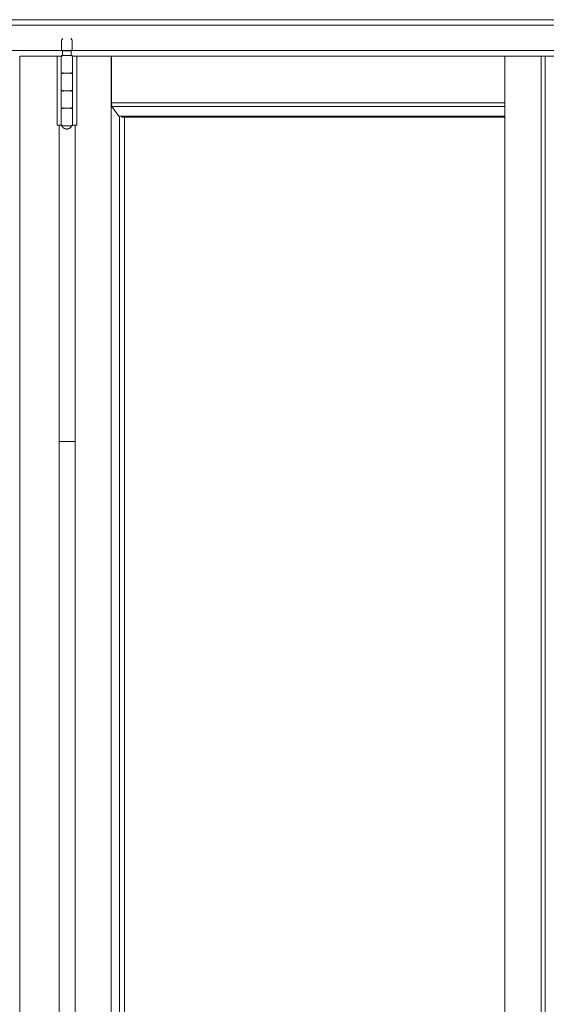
# Model space of a CAD drawing. Header units: inches. Extents: x 424 to 2043, y -237 to 445.
# Tile 937 of 965: x 1001.949 to 1002.698, y 219.55 to 220.95. Entities that reach past the tile are written whole.
import ezdxf

# ---------------------------------------------------------------- set-up
doc = ezdxf.new("R2010")
doc.units = ezdxf.units.IN
doc.header["$MEASUREMENT"] = 0
doc.layers.add('A-DOOR', color=31, linetype='Continuous', lineweight=9)
doc.layers.add('A-WALL', color=113, linetype='Continuous', lineweight=9)

# ---------------------------------------------------------------- blocks, each defined once
blk = doc.blocks.new('5-panel_Bi-fold_external_door_10806 - Type 1-V59-Section 2')
at = {"layer": 'A-DOOR'}
for p, q in [((50.9536, 4.4), (46.0463, 4.4)), ((50.9536, 4.392), (46.0463, 4.392)), ((47.9416, 4.373), (47.9396, 4.371)), ((47.9396, 4.371), (47.9396, 4.3572)), ((47.9551, 4.371), (47.9531, 4.373)), ((47.9551, 4.3572), (47.9551, 4.371)), ((46.0453, 4.356), (50.9526, 4.356)), ((47.9396, 4.3572), (47.9413, 4.3555)), ((47.9413, 4.3555), (47.9413, 4.349)), ((47.9471, 4.3555), (47.942, 4.3555)), ((47.9524, 4.3555), (47.9471, 4.3555)), ((47.9533, 4.3555), (47.9551, 4.3572)), ((47.9533, 4.349), (47.9533, 4.3555)), ((47.8806, 4.348), (47.9337, 4.348)), ((47.8806, 1.6), (47.8806, 4.348)), ((47.9337, 4.348), (47.9378, 4.348)), ((47.9337, 4.25), (47.9337, 4.348)), ((47.9378, 4.348), (47.9392, 4.348)), ((47.9393, 4.348), (47.9405, 4.348)), ((47.9393, 4.25), (47.9393, 4.348)), ((47.9393, 4.348), (47.9393, 4.325)), ((47.9471, 4.349), (47.9423, 4.349)), ((47.9527, 4.349), (47.9471, 4.349)), ((47.9545, 4.348), (47.9552, 4.348)), ((47.9553, 4.325), (47.9553, 4.348)), ((47.9553, 4.348), (47.9573, 4.348)), ((47.9553, 4.348), (47.9553, 4.25)), ((47.9573, 4.348), (47.9617, 4.348)), ((47.9617, 4.348), (48.0104, 4.348)), ((47.9617, 4.348), (47.9617, 4.25)), ((48.0104, 1.6), (48.0104, 4.348)), ((48.0111, 4.2816), (48.0111, 4.348)), ((48.5705, 4.348), (48.0111, 4.348)), ((48.5705, 4.348), (48.6219, 4.348)), ((48.5705, 4.348), (48.5705, 1.6)), ((48.6219, 4.348), (48.6278, 4.348)), ((48.6219, 4.348), (48.6219, 1.6)), ((48.6278, 4.348), (48.6481, 4.348)), ((48.6278, 4.348), (48.6278, 1.6)), ((47.9393, 4.323), (47.9393, 4.3)), ((47.9417, 4.323), (47.9417, 4.325)), ((47.9476, 4.324), (47.947, 4.324)), ((47.947, 4.324), (47.9476, 4.324)), ((47.9534, 4.325), (47.9534, 4.323)), ((47.9553, 4.3), (47.9553, 4.323)), ((47.9393, 4.298), (47.9393, 4.275)), ((47.9417, 4.298), (47.9417, 4.3)), ((47.9476, 4.299), (47.947, 4.299)), ((47.947, 4.299), (47.9476, 4.299)), ((47.9534, 4.3), (47.9534, 4.298)), ((47.9553, 4.275), (47.9553, 4.298)), ((47.9393, 4.273), (47.9393, 4.25)), ((47.9417, 4.273), (47.9417, 4.275)), ((47.9476, 4.274), (47.947, 4.274)), ((47.947, 4.274), (47.9476, 4.274)), ((47.9534, 4.275), (47.9534, 4.273)), ((47.9553, 4.25), (47.9553, 4.273)), ((48.0112, 4.2766), (48.0111, 4.2816)), ((48.5705, 4.2816), (48.0111, 4.2816)), ((48.0214, 4.2627), (48.0112, 4.2766)), ((48.5705, 4.2766), (48.0112, 4.2766)), ((48.5705, 4.2627), (48.0214, 4.2627)), ((48.0224, 1.7018), (48.0224, 4.2627)), ((48.5705, 4.2614), (48.0249, 4.2614)), ((48.0292, 1.7031), (48.0292, 4.2614)), ((47.9378, 4.25), (47.9337, 4.25)), ((47.9366, 1.685), (47.9366, 4.25)), ((47.9392, 4.25), (47.9378, 4.25)), ((47.9405, 4.25), (47.9393, 4.25)), ((47.947, 4.249), (47.9411, 4.249)), ((47.9535, 4.249), (47.947, 4.249)), ((47.9552, 4.25), (47.9545, 4.25)), ((47.9573, 4.25), (47.9553, 4.25)), ((47.9617, 4.25), (47.9573, 4.25)), ((47.959, 1.685), (47.959, 4.25))]:
    blk.add_line(p, q, dxfattribs=at)
at = {"layer": 'A-DOOR', "flags": 128}
for points in [[(47.9393, 4.348), (47.9393, 4.348), (47.9393, 4.3481), (47.9393, 4.3481), (47.9394, 4.3482), (47.9394, 4.3482), (47.9394, 4.3482), (47.9394, 4.3483), (47.9394, 4.3483), (47.9394, 4.3484), (47.9394, 4.3484), (47.9394, 4.3484), (47.9395, 4.3485), (47.9395, 4.3485), (47.9395, 4.3485), (47.9395, 4.3486), (47.9395, 4.3486), (47.9396, 4.3486), (47.9396, 4.3487), (47.9396, 4.3487), (47.9396, 4.3487), (47.9397, 4.3487), (47.9397, 4.3488), (47.9397, 4.3488), (47.9398, 4.3488), (47.9398, 4.3488), (47.9398, 4.3489), (47.9399, 4.3489), (47.9399, 4.3489), (47.9399, 4.3489), (47.94, 4.3489), (47.94, 4.3489), (47.9401, 4.349), (47.9401, 4.349), (47.9401, 4.349), (47.9402, 4.349), (47.9402, 4.349), (47.9402, 4.349), (47.9403, 4.349), (47.9403, 4.349), (47.9403, 4.349)], [(47.947, 4.349), (47.9468, 4.349), (47.9465, 4.349), (47.9462, 4.349), (47.9459, 4.349), (47.9457, 4.349), (47.9454, 4.349), (47.9451, 4.349), (47.9448, 4.349), (47.9446, 4.349), (47.9443, 4.349), (47.9441, 4.349), (47.9438, 4.349), (47.9436, 4.349), (47.9434, 4.349), (47.9431, 4.349), (47.9429, 4.349), (47.9427, 4.349), (47.9425, 4.349), (47.9423, 4.349), (47.9421, 4.349), (47.9419, 4.349), (47.9418, 4.349), (47.9416, 4.349), (47.9414, 4.349), (47.9413, 4.349), (47.9412, 4.349), (47.941, 4.349), (47.9409, 4.349), (47.9408, 4.349), (47.9407, 4.349), (47.9406, 4.349), (47.9406, 4.349), (47.9405, 4.349), (47.9404, 4.349), (47.9404, 4.349), (47.9404, 4.349), (47.9403, 4.349), (47.9403, 4.349)], [(47.9403, 4.349), (47.9403, 4.349), (47.9404, 4.349), (47.9404, 4.349), (47.9404, 4.349), (47.9405, 4.349), (47.9405, 4.349), (47.9406, 4.349), (47.9407, 4.349), (47.9408, 4.349), (47.9409, 4.349), (47.941, 4.349), (47.9411, 4.349), (47.9413, 4.349), (47.9414, 4.349), (47.9416, 4.349), (47.9417, 4.349), (47.9419, 4.349), (47.9421, 4.349)], [(47.9543, 4.349), (47.9543, 4.349), (47.9543, 4.349), (47.9543, 4.349), (47.9543, 4.349), (47.9542, 4.349), (47.9541, 4.349), (47.9541, 4.349), (47.954, 4.349), (47.9539, 4.349), (47.9538, 4.349), (47.9537, 4.349), (47.9535, 4.349), (47.9534, 4.349), (47.9533, 4.349), (47.9531, 4.349), (47.953, 4.349), (47.9528, 4.349), (47.9526, 4.349), (47.9524, 4.349), (47.9522, 4.349), (47.952, 4.349), (47.9518, 4.349), (47.9516, 4.349), (47.9514, 4.349), (47.9511, 4.349), (47.9509, 4.349), (47.9506, 4.349), (47.9504, 4.349), (47.9501, 4.349), (47.9499, 4.349), (47.9496, 4.349), (47.9493, 4.349), (47.9491, 4.349), (47.9488, 4.349), (47.9485, 4.349), (47.9483, 4.349), (47.948, 4.349), (47.9477, 4.349), (47.9474, 4.349), (47.9471, 4.349), (47.947, 4.349)], [(47.9524, 4.349), (47.9526, 4.349), (47.9528, 4.349), (47.9529, 4.349), (47.9531, 4.349), (47.9532, 4.349), (47.9534, 4.349), (47.9535, 4.349), (47.9537, 4.349), (47.9538, 4.349), (47.9539, 4.349), (47.954, 4.349), (47.9541, 4.349), (47.9541, 4.349), (47.9542, 4.349), (47.9542, 4.349), (47.9543, 4.349), (47.9543, 4.349), (47.9543, 4.349), (47.9543, 4.349)], [(47.9543, 4.349), (47.9544, 4.349), (47.9544, 4.349), (47.9545, 4.349), (47.9545, 4.349), (47.9545, 4.349), (47.9546, 4.349), (47.9546, 4.349), (47.9547, 4.3489), (47.9547, 4.3489), (47.9547, 4.3489), (47.9548, 4.3489), (47.9548, 4.3489), (47.9548, 4.3489), (47.9549, 4.3488), (47.9549, 4.3488), (47.9549, 4.3488), (47.955, 4.3488), (47.955, 4.3488), (47.955, 4.3487), (47.9551, 4.3487), (47.9551, 4.3487), (47.9551, 4.3486), (47.9551, 4.3486), (47.9552, 4.3486), (47.9552, 4.3485), (47.9552, 4.3485), (47.9552, 4.3485), (47.9552, 4.3484), (47.9553, 4.3484), (47.9553, 4.3484), (47.9553, 4.3483), (47.9553, 4.3483), (47.9553, 4.3482), (47.9553, 4.3482), (47.9553, 4.3482), (47.9553, 4.3481), (47.9553, 4.3481), (47.9553, 4.3481), (47.9553, 4.348), (47.9553, 4.348)], [(47.9403, 4.324), (47.9403, 4.324), (47.9403, 4.324), (47.9402, 4.324), (47.9402, 4.324), (47.9401, 4.324), (47.9401, 4.324), (47.9401, 4.324), (47.94, 4.3241), (47.94, 4.3241), (47.94, 4.3241), (47.9399, 4.3241), (47.9399, 4.3241), (47.9398, 4.3241), (47.9398, 4.3242), (47.9398, 4.3242), (47.9397, 4.3242), (47.9397, 4.3242), (47.9397, 4.3242), (47.9397, 4.3243), (47.9396, 4.3243), (47.9396, 4.3243), (47.9396, 4.3244), (47.9395, 4.3244), (47.9395, 4.3244), (47.9395, 4.3245), (47.9395, 4.3245), (47.9395, 4.3245), (47.9394, 4.3246), (47.9394, 4.3246), (47.9394, 4.3246), (47.9394, 4.3247), (47.9394, 4.3247), (47.9394, 4.3248), (47.9394, 4.3248), (47.9394, 4.3248), (47.9393, 4.3249), (47.9393, 4.3249), (47.9393, 4.3249), (47.9393, 4.325), (47.9393, 4.325)], [(47.9393, 4.323), (47.9393, 4.323), (47.9393, 4.3231), (47.9393, 4.3231), (47.9394, 4.3232), (47.9394, 4.3232), (47.9394, 4.3232), (47.9394, 4.3233), (47.9394, 4.3233), (47.9394, 4.3234), (47.9394, 4.3234), (47.9394, 4.3234), (47.9395, 4.3235), (47.9395, 4.3235), (47.9395, 4.3235), (47.9395, 4.3236), (47.9395, 4.3236), (47.9396, 4.3236), (47.9396, 4.3237), (47.9396, 4.3237), (47.9396, 4.3237), (47.9397, 4.3237), (47.9397, 4.3238), (47.9397, 4.3238), (47.9398, 4.3238), (47.9398, 4.3238), (47.9398, 4.3239), (47.9399, 4.3239), (47.9399, 4.3239), (47.9399, 4.3239), (47.94, 4.3239), (47.94, 4.3239), (47.9401, 4.324), (47.9401, 4.324), (47.9401, 4.324), (47.9402, 4.324), (47.9402, 4.324), (47.9402, 4.324), (47.9403, 4.324), (47.9403, 4.324), (47.9403, 4.324)], [(47.947, 4.324), (47.9468, 4.324), (47.9465, 4.324), (47.9462, 4.324), (47.9459, 4.324), (47.9457, 4.324), (47.9454, 4.324), (47.9451, 4.324), (47.9448, 4.324), (47.9446, 4.324), (47.9443, 4.324), (47.9441, 4.324), (47.9438, 4.324), (47.9436, 4.324), (47.9434, 4.324), (47.9431, 4.324), (47.9429, 4.324), (47.9427, 4.324), (47.9425, 4.324), (47.9423, 4.324), (47.9421, 4.324), (47.9419, 4.324), (47.9418, 4.324), (47.9416, 4.324), (47.9414, 4.324), (47.9413, 4.324), (47.9412, 4.324), (47.941, 4.324), (47.9409, 4.324), (47.9408, 4.324), (47.9407, 4.324), (47.9406, 4.324), (47.9406, 4.324), (47.9405, 4.324), (47.9404, 4.324), (47.9404, 4.324), (47.9404, 4.324), (47.9403, 4.324), (47.9403, 4.324)], [(47.9403, 4.324), (47.9403, 4.324), (47.9404, 4.324), (47.9404, 4.324), (47.9404, 4.324), (47.9405, 4.324), (47.9405, 4.324), (47.9406, 4.324), (47.9407, 4.324), (47.9408, 4.324), (47.9409, 4.324), (47.941, 4.324), (47.9411, 4.324), (47.9413, 4.324), (47.9414, 4.324), (47.9416, 4.324), (47.9417, 4.324), (47.9419, 4.324), (47.9421, 4.324), (47.9423, 4.324), (47.9425, 4.324), (47.9427, 4.324), (47.9429, 4.324), (47.9431, 4.324), (47.9433, 4.324), (47.9436, 4.324), (47.9438, 4.324), (47.944, 4.324), (47.9443, 4.324), (47.9445, 4.324), (47.9448, 4.324), (47.9451, 4.324), (47.9453, 4.324), (47.9456, 4.324), (47.9459, 4.324), (47.9462, 4.324), (47.9464, 4.324), (47.9467, 4.324), (47.947, 4.324), (47.9473, 4.324), (47.9475, 4.324), (47.9476, 4.324)], [(47.9476, 4.324), (47.9474, 4.324), (47.9471, 4.324), (47.9468, 4.324), (47.9465, 4.324), (47.9463, 4.324), (47.946, 4.324), (47.9457, 4.324), (47.9454, 4.324), (47.9452, 4.324), (47.9449, 4.324), (47.9446, 4.324), (47.9444, 4.324), (47.9441, 4.324), (47.9439, 4.324), (47.9436, 4.324), (47.9434, 4.324), (47.9432, 4.324), (47.943, 4.324), (47.9427, 4.324), (47.9425, 4.324), (47.9423, 4.324), (47.9421, 4.324), (47.942, 4.324), (47.9418, 4.324), (47.9416, 4.324), (47.9415, 4.324), (47.9413, 4.324), (47.9412, 4.324), (47.9411, 4.324), (47.9409, 4.324), (47.9408, 4.324), (47.9407, 4.324), (47.9406, 4.324), (47.9406, 4.324), (47.9405, 4.324), (47.9404, 4.324), (47.9404, 4.324), (47.9404, 4.324), (47.9404, 4.324), (47.9403, 4.324)], [(47.9403, 4.324), (47.9403, 4.324), (47.9404, 4.324), (47.9404, 4.324), (47.9404, 4.324), (47.9405, 4.324), (47.9405, 4.324), (47.9406, 4.324), (47.9407, 4.324), (47.9408, 4.324), (47.9409, 4.324), (47.941, 4.324), (47.9411, 4.324), (47.9413, 4.324), (47.9414, 4.324), (47.9416, 4.324), (47.9417, 4.324), (47.9419, 4.324), (47.9421, 4.324), (47.9423, 4.324), (47.9425, 4.324), (47.9427, 4.324), (47.9429, 4.324), (47.9431, 4.324), (47.9433, 4.324), (47.9436, 4.324), (47.9438, 4.324), (47.944, 4.324), (47.9443, 4.324), (47.9445, 4.324), (47.9448, 4.324), (47.9451, 4.324), (47.9453, 4.324), (47.9456, 4.324), (47.9459, 4.324), (47.9462, 4.324), (47.9464, 4.324), (47.9467, 4.324), (47.947, 4.324), (47.947, 4.324)], [(47.9543, 4.324), (47.9543, 4.324), (47.9543, 4.324), (47.9543, 4.324), (47.9543, 4.324), (47.9542, 4.324), (47.9541, 4.324), (47.9541, 4.324), (47.954, 4.324), (47.9539, 4.324), (47.9538, 4.324), (47.9537, 4.324), (47.9535, 4.324), (47.9534, 4.324), (47.9533, 4.324), (47.9531, 4.324), (47.953, 4.324), (47.9528, 4.324), (47.9526, 4.324), (47.9524, 4.324), (47.9522, 4.324), (47.952, 4.324), (47.9518, 4.324), (47.9516, 4.324), (47.9514, 4.324), (47.9511, 4.324), (47.9509, 4.324), (47.9506, 4.324), (47.9504, 4.324), (47.9501, 4.324), (47.9499, 4.324), (47.9496, 4.324), (47.9493, 4.324), (47.9491, 4.324), (47.9488, 4.324), (47.9485, 4.324), (47.9483, 4.324), (47.948, 4.324), (47.9477, 4.324), (47.9474, 4.324), (47.9471, 4.324), (47.947, 4.324)], [(47.947, 4.324), (47.9473, 4.324), (47.9476, 4.324), (47.9479, 4.324), (47.9482, 4.324), (47.9484, 4.324), (47.9487, 4.324), (47.949, 4.324), (47.9492, 4.324), (47.9495, 4.324), (47.9498, 4.324), (47.95, 4.324), (47.9503, 4.324), (47.9505, 4.324), (47.9508, 4.324), (47.951, 4.324), (47.9513, 4.324), (47.9515, 4.324), (47.9517, 4.324), (47.9519, 4.324), (47.9521, 4.324), (47.9523, 4.324), (47.9525, 4.324), (47.9527, 4.324), (47.9529, 4.324), (47.9531, 4.324), (47.9532, 4.324), (47.9534, 4.324), (47.9535, 4.324), (47.9536, 4.324), (47.9537, 4.324), (47.9539, 4.324), (47.954, 4.324), (47.954, 4.324), (47.9541, 4.324), (47.9542, 4.324), (47.9542, 4.324), (47.9543, 4.324), (47.9543, 4.324), (47.9543, 4.324), (47.9543, 4.324)], [(47.9476, 4.324), (47.9479, 4.324), (47.9482, 4.324), (47.9485, 4.324), (47.9488, 4.324), (47.949, 4.324), (47.9493, 4.324), (47.9496, 4.324), (47.9498, 4.324), (47.9501, 4.324), (47.9503, 4.324), (47.9506, 4.324), (47.9508, 4.324), (47.9511, 4.324), (47.9513, 4.324), (47.9515, 4.324), (47.9518, 4.324), (47.952, 4.324), (47.9522, 4.324), (47.9524, 4.324), (47.9526, 4.324), (47.9528, 4.324), (47.9529, 4.324), (47.9531, 4.324), (47.9532, 4.324), (47.9534, 4.324), (47.9535, 4.324), (47.9537, 4.324), (47.9538, 4.324), (47.9539, 4.324), (47.954, 4.324), (47.9541, 4.324), (47.9541, 4.324), (47.9542, 4.324), (47.9542, 4.324), (47.9543, 4.324), (47.9543, 4.324), (47.9543, 4.324), (47.9543, 4.324)], [(47.9543, 4.324), (47.9543, 4.324), (47.9543, 4.324), (47.9543, 4.324), (47.9543, 4.324), (47.9542, 4.324), (47.9541, 4.324), (47.9541, 4.324), (47.954, 4.324), (47.9539, 4.324), (47.9538, 4.324), (47.9537, 4.324), (47.9535, 4.324), (47.9534, 4.324), (47.9533, 4.324), (47.9531, 4.324), (47.953, 4.324), (47.9528, 4.324), (47.9526, 4.324), (47.9524, 4.324), (47.9522, 4.324), (47.952, 4.324), (47.9518, 4.324), (47.9516, 4.324), (47.9514, 4.324), (47.9511, 4.324), (47.9509, 4.324), (47.9506, 4.324), (47.9504, 4.324), (47.9501, 4.324), (47.9499, 4.324), (47.9496, 4.324), (47.9493, 4.324), (47.9491, 4.324), (47.9488, 4.324), (47.9485, 4.324), (47.9483, 4.324), (47.948, 4.324), (47.9477, 4.324), (47.9476, 4.324)], [(47.9553, 4.325), (47.9553, 4.325), (47.9553, 4.3249), (47.9553, 4.3249), (47.9553, 4.3248), (47.9553, 4.3248), (47.9553, 4.3248), (47.9553, 4.3247), (47.9553, 4.3247), (47.9553, 4.3246), (47.9553, 4.3246), (47.9552, 4.3246), (47.9552, 4.3245), (47.9552, 4.3245), (47.9552, 4.3245), (47.9552, 4.3244), (47.9551, 4.3244), (47.9551, 4.3244), (47.9551, 4.3243), (47.9551, 4.3243), (47.955, 4.3243), (47.955, 4.3243), (47.955, 4.3242), (47.9549, 4.3242), (47.9549, 4.3242), (47.9549, 4.3242), (47.9548, 4.3241), (47.9548, 4.3241), (47.9548, 4.3241), (47.9547, 4.3241), (47.9547, 4.3241), (47.9547, 4.3241), (47.9546, 4.324), (47.9546, 4.324), (47.9545, 4.324), (47.9545, 4.324), (47.9545, 4.324), (47.9544, 4.324), (47.9544, 4.324), (47.9544, 4.324), (47.9543, 4.324)], [(47.9543, 4.324), (47.9544, 4.324), (47.9544, 4.324), (47.9545, 4.324), (47.9545, 4.324), (47.9545, 4.324), (47.9546, 4.324), (47.9546, 4.324), (47.9547, 4.3239), (47.9547, 4.3239), (47.9547, 4.3239), (47.9548, 4.3239), (47.9548, 4.3239), (47.9548, 4.3239), (47.9549, 4.3238), (47.9549, 4.3238), (47.9549, 4.3238), (47.955, 4.3238), (47.955, 4.3238), (47.955, 4.3237), (47.9551, 4.3237), (47.9551, 4.3237), (47.9551, 4.3236), (47.9551, 4.3236), (47.9552, 4.3236), (47.9552, 4.3235), (47.9552, 4.3235), (47.9552, 4.3235), (47.9552, 4.3234), (47.9553, 4.3234), (47.9553, 4.3234), (47.9553, 4.3233), (47.9553, 4.3233), (47.9553, 4.3232), (47.9553, 4.3232), (47.9553, 4.3232), (47.9553, 4.3231), (47.9553, 4.3231), (47.9553, 4.3231), (47.9553, 4.323), (47.9553, 4.323)], [(47.9403, 4.299), (47.9403, 4.299), (47.9403, 4.299), (47.9402, 4.299), (47.9402, 4.299), (47.9401, 4.299), (47.9401, 4.299), (47.9401, 4.299), (47.94, 4.2991), (47.94, 4.2991), (47.94, 4.2991), (47.9399, 4.2991), (47.9399, 4.2991), (47.9398, 4.2991), (47.9398, 4.2992), (47.9398, 4.2992), (47.9397, 4.2992), (47.9397, 4.2992), (47.9397, 4.2992), (47.9397, 4.2993), (47.9396, 4.2993), (47.9396, 4.2993), (47.9396, 4.2994), (47.9395, 4.2994), (47.9395, 4.2994), (47.9395, 4.2995), (47.9395, 4.2995), (47.9395, 4.2995), (47.9394, 4.2996), (47.9394, 4.2996), (47.9394, 4.2996), (47.9394, 4.2997), (47.9394, 4.2997), (47.9394, 4.2998), (47.9394, 4.2998), (47.9394, 4.2998), (47.9393, 4.2999), (47.9393, 4.2999), (47.9393, 4.2999), (47.9393, 4.3), (47.9393, 4.3)], [(47.9393, 4.298), (47.9393, 4.298), (47.9393, 4.2981), (47.9393, 4.2981), (47.9394, 4.2982), (47.9394, 4.2982), (47.9394, 4.2982), (47.9394, 4.2983), (47.9394, 4.2983), (47.9394, 4.2984), (47.9394, 4.2984), (47.9394, 4.2984), (47.9395, 4.2985), (47.9395, 4.2985), (47.9395, 4.2985), (47.9395, 4.2986), (47.9395, 4.2986), (47.9396, 4.2986), (47.9396, 4.2987), (47.9396, 4.2987), (47.9396, 4.2987), (47.9397, 4.2987), (47.9397, 4.2988), (47.9397, 4.2988), (47.9398, 4.2988), (47.9398, 4.2988), (47.9398, 4.2989), (47.9399, 4.2989), (47.9399, 4.2989), (47.9399, 4.2989), (47.94, 4.2989), (47.94, 4.2989), (47.9401, 4.299), (47.9401, 4.299), (47.9401, 4.299), (47.9402, 4.299), (47.9402, 4.299), (47.9402, 4.299), (47.9403, 4.299), (47.9403, 4.299), (47.9403, 4.299)], [(47.947, 4.299), (47.9468, 4.299), (47.9465, 4.299), (47.9462, 4.299), (47.9459, 4.299), (47.9457, 4.299), (47.9454, 4.299), (47.9451, 4.299), (47.9448, 4.299), (47.9446, 4.299), (47.9443, 4.299), (47.9441, 4.299), (47.9438, 4.299), (47.9436, 4.299), (47.9434, 4.299), (47.9431, 4.299), (47.9429, 4.299), (47.9427, 4.299), (47.9425, 4.299), (47.9423, 4.299), (47.9421, 4.299), (47.9419, 4.299), (47.9418, 4.299), (47.9416, 4.299), (47.9414, 4.299), (47.9413, 4.299), (47.9412, 4.299), (47.941, 4.299), (47.9409, 4.299), (47.9408, 4.299), (47.9407, 4.299), (47.9406, 4.299), (47.9406, 4.299), (47.9405, 4.299), (47.9404, 4.299), (47.9404, 4.299), (47.9404, 4.299), (47.9403, 4.299), (47.9403, 4.299)], [(47.9403, 4.299), (47.9403, 4.299), (47.9404, 4.299), (47.9404, 4.299), (47.9404, 4.299), (47.9405, 4.299), (47.9405, 4.299), (47.9406, 4.299), (47.9407, 4.299), (47.9408, 4.299), (47.9409, 4.299), (47.941, 4.299), (47.9411, 4.299), (47.9413, 4.299), (47.9414, 4.299), (47.9416, 4.299), (47.9417, 4.299), (47.9419, 4.299), (47.9421, 4.299), (47.9423, 4.299), (47.9425, 4.299), (47.9427, 4.299), (47.9429, 4.299), (47.9431, 4.299), (47.9433, 4.299), (47.9436, 4.299), (47.9438, 4.299), (47.944, 4.299), (47.9443, 4.299), (47.9445, 4.299), (47.9448, 4.299), (47.9451, 4.299), (47.9453, 4.299), (47.9456, 4.299), (47.9459, 4.299), (47.9462, 4.299), (47.9464, 4.299), (47.9467, 4.299), (47.947, 4.299), (47.9473, 4.299), (47.9475, 4.299), (47.9476, 4.299)], [(47.9476, 4.299), (47.9474, 4.299), (47.9471, 4.299), (47.9468, 4.299), (47.9465, 4.299), (47.9463, 4.299), (47.946, 4.299), (47.9457, 4.299), (47.9454, 4.299), (47.9452, 4.299), (47.9449, 4.299), (47.9446, 4.299), (47.9444, 4.299), (47.9441, 4.299), (47.9439, 4.299), (47.9436, 4.299), (47.9434, 4.299), (47.9432, 4.299), (47.943, 4.299), (47.9427, 4.299), (47.9425, 4.299), (47.9423, 4.299), (47.9421, 4.299), (47.942, 4.299), (47.9418, 4.299), (47.9416, 4.299), (47.9415, 4.299), (47.9413, 4.299), (47.9412, 4.299), (47.9411, 4.299), (47.9409, 4.299), (47.9408, 4.299), (47.9407, 4.299), (47.9406, 4.299), (47.9406, 4.299), (47.9405, 4.299), (47.9404, 4.299), (47.9404, 4.299), (47.9404, 4.299), (47.9404, 4.299), (47.9403, 4.299)], [(47.9403, 4.299), (47.9403, 4.299), (47.9404, 4.299), (47.9404, 4.299), (47.9404, 4.299), (47.9405, 4.299), (47.9405, 4.299), (47.9406, 4.299), (47.9407, 4.299), (47.9408, 4.299), (47.9409, 4.299), (47.941, 4.299), (47.9411, 4.299), (47.9413, 4.299), (47.9414, 4.299), (47.9416, 4.299), (47.9417, 4.299), (47.9419, 4.299), (47.9421, 4.299), (47.9423, 4.299), (47.9425, 4.299), (47.9427, 4.299), (47.9429, 4.299), (47.9431, 4.299), (47.9433, 4.299), (47.9436, 4.299), (47.9438, 4.299), (47.944, 4.299), (47.9443, 4.299), (47.9445, 4.299), (47.9448, 4.299), (47.9451, 4.299), (47.9453, 4.299), (47.9456, 4.299), (47.9459, 4.299), (47.9462, 4.299), (47.9464, 4.299), (47.9467, 4.299), (47.947, 4.299), (47.947, 4.299)], [(47.9543, 4.299), (47.9543, 4.299), (47.9543, 4.299), (47.9543, 4.299), (47.9543, 4.299), (47.9542, 4.299), (47.9541, 4.299), (47.9541, 4.299), (47.954, 4.299), (47.9539, 4.299), (47.9538, 4.299), (47.9537, 4.299), (47.9535, 4.299), (47.9534, 4.299), (47.9533, 4.299), (47.9531, 4.299), (47.953, 4.299), (47.9528, 4.299), (47.9526, 4.299), (47.9524, 4.299), (47.9522, 4.299), (47.952, 4.299), (47.9518, 4.299), (47.9516, 4.299), (47.9514, 4.299), (47.9511, 4.299), (47.9509, 4.299), (47.9506, 4.299), (47.9504, 4.299), (47.9501, 4.299), (47.9499, 4.299), (47.9496, 4.299), (47.9493, 4.299), (47.9491, 4.299), (47.9488, 4.299), (47.9485, 4.299), (47.9483, 4.299), (47.948, 4.299), (47.9477, 4.299), (47.9474, 4.299), (47.9471, 4.299), (47.947, 4.299)], [(47.947, 4.299), (47.9473, 4.299), (47.9476, 4.299), (47.9479, 4.299), (47.9482, 4.299), (47.9484, 4.299), (47.9487, 4.299), (47.949, 4.299), (47.9492, 4.299), (47.9495, 4.299), (47.9498, 4.299), (47.95, 4.299), (47.9503, 4.299), (47.9505, 4.299), (47.9508, 4.299), (47.951, 4.299), (47.9513, 4.299), (47.9515, 4.299), (47.9517, 4.299), (47.9519, 4.299), (47.9521, 4.299), (47.9523, 4.299), (47.9525, 4.299), (47.9527, 4.299), (47.9529, 4.299), (47.9531, 4.299), (47.9532, 4.299), (47.9534, 4.299), (47.9535, 4.299), (47.9536, 4.299), (47.9537, 4.299), (47.9539, 4.299), (47.954, 4.299), (47.954, 4.299), (47.9541, 4.299), (47.9542, 4.299), (47.9542, 4.299), (47.9543, 4.299), (47.9543, 4.299), (47.9543, 4.299), (47.9543, 4.299)], [(47.9476, 4.299), (47.9479, 4.299), (47.9482, 4.299), (47.9485, 4.299), (47.9488, 4.299), (47.949, 4.299), (47.9493, 4.299), (47.9496, 4.299), (47.9498, 4.299), (47.9501, 4.299), (47.9503, 4.299), (47.9506, 4.299), (47.9508, 4.299), (47.9511, 4.299), (47.9513, 4.299), (47.9515, 4.299), (47.9518, 4.299), (47.952, 4.299), (47.9522, 4.299), (47.9524, 4.299), (47.9526, 4.299), (47.9528, 4.299), (47.9529, 4.299), (47.9531, 4.299), (47.9532, 4.299), (47.9534, 4.299), (47.9535, 4.299), (47.9537, 4.299), (47.9538, 4.299), (47.9539, 4.299), (47.954, 4.299), (47.9541, 4.299), (47.9541, 4.299), (47.9542, 4.299), (47.9542, 4.299), (47.9543, 4.299), (47.9543, 4.299), (47.9543, 4.299), (47.9543, 4.299)], [(47.9543, 4.299), (47.9543, 4.299), (47.9543, 4.299), (47.9543, 4.299), (47.9543, 4.299), (47.9542, 4.299), (47.9541, 4.299), (47.9541, 4.299), (47.954, 4.299), (47.9539, 4.299), (47.9538, 4.299), (47.9537, 4.299), (47.9535, 4.299), (47.9534, 4.299), (47.9533, 4.299), (47.9531, 4.299), (47.953, 4.299), (47.9528, 4.299), (47.9526, 4.299), (47.9524, 4.299), (47.9522, 4.299), (47.952, 4.299), (47.9518, 4.299), (47.9516, 4.299), (47.9514, 4.299), (47.9511, 4.299), (47.9509, 4.299), (47.9506, 4.299), (47.9504, 4.299), (47.9501, 4.299), (47.9499, 4.299), (47.9496, 4.299), (47.9493, 4.299), (47.9491, 4.299), (47.9488, 4.299), (47.9485, 4.299), (47.9483, 4.299), (47.948, 4.299), (47.9477, 4.299), (47.9476, 4.299)], [(47.9553, 4.3), (47.9553, 4.3), (47.9553, 4.2999), (47.9553, 4.2999), (47.9553, 4.2998), (47.9553, 4.2998), (47.9553, 4.2998), (47.9553, 4.2997), (47.9553, 4.2997), (47.9553, 4.2996), (47.9553, 4.2996), (47.9552, 4.2996), (47.9552, 4.2995), (47.9552, 4.2995), (47.9552, 4.2995), (47.9552, 4.2994), (47.9551, 4.2994), (47.9551, 4.2994), (47.9551, 4.2993), (47.9551, 4.2993), (47.955, 4.2993), (47.955, 4.2993), (47.955, 4.2992), (47.9549, 4.2992), (47.9549, 4.2992), (47.9549, 4.2992), (47.9548, 4.2991), (47.9548, 4.2991), (47.9548, 4.2991), (47.9547, 4.2991), (47.9547, 4.2991), (47.9547, 4.2991), (47.9546, 4.299), (47.9546, 4.299), (47.9545, 4.299), (47.9545, 4.299), (47.9545, 4.299), (47.9544, 4.299), (47.9544, 4.299), (47.9544, 4.299), (47.9543, 4.299)], [(47.9543, 4.299), (47.9544, 4.299), (47.9544, 4.299), (47.9545, 4.299), (47.9545, 4.299), (47.9545, 4.299), (47.9546, 4.299), (47.9546, 4.299), (47.9547, 4.2989), (47.9547, 4.2989), (47.9547, 4.2989), (47.9548, 4.2989), (47.9548, 4.2989), (47.9548, 4.2989), (47.9549, 4.2988), (47.9549, 4.2988), (47.9549, 4.2988), (47.955, 4.2988), (47.955, 4.2988), (47.955, 4.2987), (47.9551, 4.2987), (47.9551, 4.2987), (47.9551, 4.2986), (47.9551, 4.2986), (47.9552, 4.2986), (47.9552, 4.2985), (47.9552, 4.2985), (47.9552, 4.2985), (47.9552, 4.2984), (47.9553, 4.2984), (47.9553, 4.2984), (47.9553, 4.2983), (47.9553, 4.2983), (47.9553, 4.2982), (47.9553, 4.2982), (47.9553, 4.2982), (47.9553, 4.2981), (47.9553, 4.2981), (47.9553, 4.2981), (47.9553, 4.298), (47.9553, 4.298)], [(47.9403, 4.274), (47.9403, 4.274), (47.9403, 4.274), (47.9402, 4.274), (47.9402, 4.274), (47.9401, 4.274), (47.9401, 4.274), (47.9401, 4.274), (47.94, 4.2741), (47.94, 4.2741), (47.94, 4.2741), (47.9399, 4.2741), (47.9399, 4.2741), (47.9398, 4.2741), (47.9398, 4.2742), (47.9398, 4.2742), (47.9397, 4.2742), (47.9397, 4.2742), (47.9397, 4.2742), (47.9397, 4.2743), (47.9396, 4.2743), (47.9396, 4.2743), (47.9396, 4.2744), (47.9395, 4.2744), (47.9395, 4.2744), (47.9395, 4.2745), (47.9395, 4.2745), (47.9395, 4.2745), (47.9394, 4.2746), (47.9394, 4.2746), (47.9394, 4.2746), (47.9394, 4.2747), (47.9394, 4.2747), (47.9394, 4.2748), (47.9394, 4.2748), (47.9394, 4.2748), (47.9393, 4.2749), (47.9393, 4.2749), (47.9393, 4.2749), (47.9393, 4.275), (47.9393, 4.275)], [(47.9393, 4.273), (47.9393, 4.273), (47.9393, 4.2731), (47.9393, 4.2731), (47.9394, 4.2732), (47.9394, 4.2732), (47.9394, 4.2732), (47.9394, 4.2733), (47.9394, 4.2733), (47.9394, 4.2734), (47.9394, 4.2734), (47.9394, 4.2734), (47.9395, 4.2735), (47.9395, 4.2735), (47.9395, 4.2735), (47.9395, 4.2736), (47.9395, 4.2736), (47.9396, 4.2736), (47.9396, 4.2737), (47.9396, 4.2737), (47.9396, 4.2737), (47.9397, 4.2737), (47.9397, 4.2738), (47.9397, 4.2738), (47.9398, 4.2738), (47.9398, 4.2738), (47.9398, 4.2739), (47.9399, 4.2739), (47.9399, 4.2739), (47.9399, 4.2739), (47.94, 4.2739), (47.94, 4.2739), (47.9401, 4.274), (47.9401, 4.274), (47.9401, 4.274), (47.9402, 4.274), (47.9402, 4.274), (47.9402, 4.274), (47.9403, 4.274), (47.9403, 4.274), (47.9403, 4.274)], [(47.947, 4.274), (47.9468, 4.274), (47.9465, 4.274), (47.9462, 4.274), (47.9459, 4.274), (47.9457, 4.274), (47.9454, 4.274), (47.9451, 4.274), (47.9448, 4.274), (47.9446, 4.274), (47.9443, 4.274), (47.9441, 4.274), (47.9438, 4.274), (47.9436, 4.274), (47.9434, 4.274), (47.9431, 4.274), (47.9429, 4.274), (47.9427, 4.274), (47.9425, 4.274), (47.9423, 4.274), (47.9421, 4.274), (47.9419, 4.274), (47.9418, 4.274), (47.9416, 4.274), (47.9414, 4.274), (47.9413, 4.274), (47.9412, 4.274), (47.941, 4.274), (47.9409, 4.274), (47.9408, 4.274), (47.9407, 4.274), (47.9406, 4.274), (47.9406, 4.274), (47.9405, 4.274), (47.9404, 4.274), (47.9404, 4.274), (47.9404, 4.274), (47.9403, 4.274), (47.9403, 4.274)], [(47.9403, 4.274), (47.9403, 4.274), (47.9404, 4.274), (47.9404, 4.274), (47.9404, 4.274), (47.9405, 4.274), (47.9405, 4.274), (47.9406, 4.274), (47.9407, 4.274), (47.9408, 4.274), (47.9409, 4.274), (47.941, 4.274), (47.9411, 4.274), (47.9413, 4.274), (47.9414, 4.274), (47.9416, 4.274), (47.9417, 4.274), (47.9419, 4.274), (47.9421, 4.274), (47.9423, 4.274), (47.9425, 4.274), (47.9427, 4.274), (47.9429, 4.274), (47.9431, 4.274), (47.9433, 4.274), (47.9436, 4.274), (47.9438, 4.274), (47.944, 4.274), (47.9443, 4.274), (47.9445, 4.274), (47.9448, 4.274), (47.9451, 4.274), (47.9453, 4.274), (47.9456, 4.274), (47.9459, 4.274), (47.9462, 4.274), (47.9464, 4.274), (47.9467, 4.274), (47.947, 4.274), (47.9473, 4.274), (47.9475, 4.274), (47.9476, 4.274)], [(47.9476, 4.274), (47.9474, 4.274), (47.9471, 4.274), (47.9468, 4.274), (47.9465, 4.274), (47.9463, 4.274), (47.946, 4.274), (47.9457, 4.274), (47.9454, 4.274), (47.9452, 4.274), (47.9449, 4.274), (47.9446, 4.274), (47.9444, 4.274), (47.9441, 4.274), (47.9439, 4.274), (47.9436, 4.274), (47.9434, 4.274), (47.9432, 4.274), (47.943, 4.274), (47.9427, 4.274), (47.9425, 4.274), (47.9423, 4.274), (47.9421, 4.274), (47.942, 4.274), (47.9418, 4.274), (47.9416, 4.274), (47.9415, 4.274), (47.9413, 4.274), (47.9412, 4.274), (47.9411, 4.274), (47.9409, 4.274), (47.9408, 4.274), (47.9407, 4.274), (47.9406, 4.274), (47.9406, 4.274), (47.9405, 4.274), (47.9404, 4.274), (47.9404, 4.274), (47.9404, 4.274), (47.9404, 4.274), (47.9403, 4.274)], [(47.9403, 4.274), (47.9403, 4.274), (47.9404, 4.274), (47.9404, 4.274), (47.9404, 4.274), (47.9405, 4.274), (47.9405, 4.274), (47.9406, 4.274), (47.9407, 4.274), (47.9408, 4.274), (47.9409, 4.274), (47.941, 4.274), (47.9411, 4.274), (47.9413, 4.274), (47.9414, 4.274), (47.9416, 4.274), (47.9417, 4.274), (47.9419, 4.274), (47.9421, 4.274), (47.9423, 4.274), (47.9425, 4.274), (47.9427, 4.274), (47.9429, 4.274), (47.9431, 4.274), (47.9433, 4.274), (47.9436, 4.274), (47.9438, 4.274), (47.944, 4.274), (47.9443, 4.274), (47.9445, 4.274), (47.9448, 4.274), (47.9451, 4.274), (47.9453, 4.274), (47.9456, 4.274), (47.9459, 4.274), (47.9462, 4.274), (47.9464, 4.274), (47.9467, 4.274), (47.947, 4.274), (47.947, 4.274)], [(47.9543, 4.274), (47.9543, 4.274), (47.9543, 4.274), (47.9543, 4.274), (47.9543, 4.274), (47.9542, 4.274), (47.9541, 4.274), (47.9541, 4.274), (47.954, 4.274), (47.9539, 4.274), (47.9538, 4.274), (47.9537, 4.274), (47.9535, 4.274), (47.9534, 4.274), (47.9533, 4.274), (47.9531, 4.274), (47.953, 4.274), (47.9528, 4.274), (47.9526, 4.274), (47.9524, 4.274), (47.9522, 4.274), (47.952, 4.274), (47.9518, 4.274), (47.9516, 4.274), (47.9514, 4.274), (47.9511, 4.274), (47.9509, 4.274), (47.9506, 4.274), (47.9504, 4.274), (47.9501, 4.274), (47.9499, 4.274), (47.9496, 4.274), (47.9493, 4.274), (47.9491, 4.274), (47.9488, 4.274), (47.9485, 4.274), (47.9483, 4.274), (47.948, 4.274), (47.9477, 4.274), (47.9474, 4.274), (47.9471, 4.274), (47.947, 4.274)], [(47.947, 4.274), (47.9473, 4.274), (47.9476, 4.274), (47.9479, 4.274), (47.9482, 4.274), (47.9484, 4.274), (47.9487, 4.274), (47.949, 4.274), (47.9492, 4.274), (47.9495, 4.274), (47.9498, 4.274), (47.95, 4.274), (47.9503, 4.274), (47.9505, 4.274), (47.9508, 4.274), (47.951, 4.274), (47.9513, 4.274), (47.9515, 4.274), (47.9517, 4.274), (47.9519, 4.274), (47.9521, 4.274), (47.9523, 4.274), (47.9525, 4.274), (47.9527, 4.274), (47.9529, 4.274), (47.9531, 4.274), (47.9532, 4.274), (47.9534, 4.274), (47.9535, 4.274), (47.9536, 4.274), (47.9537, 4.274), (47.9539, 4.274), (47.954, 4.274), (47.954, 4.274), (47.9541, 4.274), (47.9542, 4.274), (47.9542, 4.274), (47.9543, 4.274), (47.9543, 4.274), (47.9543, 4.274), (47.9543, 4.274)], [(47.9476, 4.274), (47.9479, 4.274), (47.9482, 4.274), (47.9485, 4.274), (47.9488, 4.274), (47.949, 4.274), (47.9493, 4.274), (47.9496, 4.274), (47.9498, 4.274), (47.9501, 4.274), (47.9503, 4.274), (47.9506, 4.274), (47.9508, 4.274), (47.9511, 4.274), (47.9513, 4.274), (47.9515, 4.274), (47.9518, 4.274), (47.952, 4.274), (47.9522, 4.274), (47.9524, 4.274), (47.9526, 4.274), (47.9528, 4.274), (47.9529, 4.274), (47.9531, 4.274), (47.9532, 4.274), (47.9534, 4.274), (47.9535, 4.274), (47.9537, 4.274), (47.9538, 4.274), (47.9539, 4.274), (47.954, 4.274), (47.9541, 4.274), (47.9541, 4.274), (47.9542, 4.274), (47.9542, 4.274), (47.9543, 4.274), (47.9543, 4.274), (47.9543, 4.274), (47.9543, 4.274)], [(47.9543, 4.274), (47.9543, 4.274), (47.9543, 4.274), (47.9543, 4.274), (47.9543, 4.274), (47.9542, 4.274), (47.9541, 4.274), (47.9541, 4.274), (47.954, 4.274), (47.9539, 4.274), (47.9538, 4.274), (47.9537, 4.274), (47.9535, 4.274), (47.9534, 4.274), (47.9533, 4.274), (47.9531, 4.274), (47.953, 4.274), (47.9528, 4.274), (47.9526, 4.274), (47.9524, 4.274), (47.9522, 4.274), (47.952, 4.274), (47.9518, 4.274), (47.9516, 4.274), (47.9514, 4.274), (47.9511, 4.274), (47.9509, 4.274), (47.9506, 4.274), (47.9504, 4.274), (47.9501, 4.274), (47.9499, 4.274), (47.9496, 4.274), (47.9493, 4.274), (47.9491, 4.274), (47.9488, 4.274), (47.9485, 4.274), (47.9483, 4.274), (47.948, 4.274), (47.9477, 4.274), (47.9476, 4.274)], [(47.9553, 4.275), (47.9553, 4.275), (47.9553, 4.2749), (47.9553, 4.2749), (47.9553, 4.2748), (47.9553, 4.2748), (47.9553, 4.2748), (47.9553, 4.2747), (47.9553, 4.2747), (47.9553, 4.2746), (47.9553, 4.2746), (47.9552, 4.2746), (47.9552, 4.2745), (47.9552, 4.2745), (47.9552, 4.2745), (47.9552, 4.2744), (47.9551, 4.2744), (47.9551, 4.2744), (47.9551, 4.2743), (47.9551, 4.2743), (47.955, 4.2743), (47.955, 4.2743), (47.955, 4.2742), (47.9549, 4.2742), (47.9549, 4.2742), (47.9549, 4.2742), (47.9548, 4.2741), (47.9548, 4.2741), (47.9548, 4.2741), (47.9547, 4.2741), (47.9547, 4.2741), (47.9547, 4.2741), (47.9546, 4.274), (47.9546, 4.274), (47.9545, 4.274), (47.9545, 4.274), (47.9545, 4.274), (47.9544, 4.274), (47.9544, 4.274), (47.9544, 4.274), (47.9543, 4.274)], [(47.9543, 4.274), (47.9544, 4.274), (47.9544, 4.274), (47.9545, 4.274), (47.9545, 4.274), (47.9545, 4.274), (47.9546, 4.274), (47.9546, 4.274), (47.9547, 4.2739), (47.9547, 4.2739), (47.9547, 4.2739), (47.9548, 4.2739), (47.9548, 4.2739), (47.9548, 4.2739), (47.9549, 4.2738), (47.9549, 4.2738), (47.9549, 4.2738), (47.955, 4.2738), (47.955, 4.2738), (47.955, 4.2737), (47.9551, 4.2737), (47.9551, 4.2737), (47.9551, 4.2736), (47.9551, 4.2736), (47.9552, 4.2736), (47.9552, 4.2735), (47.9552, 4.2735), (47.9552, 4.2735), (47.9552, 4.2734), (47.9553, 4.2734), (47.9553, 4.2734), (47.9553, 4.2733), (47.9553, 4.2733), (47.9553, 4.2732), (47.9553, 4.2732), (47.9553, 4.2732), (47.9553, 4.2731), (47.9553, 4.2731), (47.9553, 4.2731), (47.9553, 4.273), (47.9553, 4.273)], [(47.9403, 4.249), (47.9403, 4.249), (47.9403, 4.249), (47.9402, 4.249), (47.9402, 4.249), (47.9401, 4.249), (47.9401, 4.249), (47.9401, 4.249), (47.94, 4.2491), (47.94, 4.2491), (47.94, 4.2491), (47.9399, 4.2491), (47.9399, 4.2491), (47.9398, 4.2491), (47.9398, 4.2492), (47.9398, 4.2492), (47.9397, 4.2492), (47.9397, 4.2492), (47.9397, 4.2492), (47.9397, 4.2493), (47.9396, 4.2493), (47.9396, 4.2493), (47.9396, 4.2494), (47.9395, 4.2494), (47.9395, 4.2494), (47.9395, 4.2495), (47.9395, 4.2495), (47.9395, 4.2495), (47.9394, 4.2496), (47.9394, 4.2496), (47.9394, 4.2496), (47.9394, 4.2497), (47.9394, 4.2497), (47.9394, 4.2498), (47.9394, 4.2498), (47.9394, 4.2498), (47.9393, 4.2499), (47.9393, 4.2499), (47.9393, 4.2499), (47.9393, 4.25), (47.9393, 4.25)], [(47.9473, 4.2445), (47.947, 4.2445), (47.9467, 4.2445), (47.9464, 4.2446), (47.9461, 4.2446), (47.9458, 4.2447), (47.9455, 4.2447), (47.9452, 4.2448), (47.9449, 4.2449), (47.9446, 4.245), (47.9443, 4.2451), (47.9441, 4.2452), (47.9438, 4.2454), (47.9435, 4.2455), (47.9433, 4.2457), (47.943, 4.2458), (47.9427, 4.246), (47.9425, 4.2462), (47.9423, 4.2464), (47.942, 4.2466), (47.9418, 4.2468), (47.9416, 4.2471), (47.9414, 4.2473), (47.9412, 4.2475), (47.941, 4.2478), (47.9409, 4.248), (47.9407, 4.2483), (47.9406, 4.2486), (47.9404, 4.2488), (47.9403, 4.249)], [(47.942, 4.249), (47.9418, 4.249), (47.9416, 4.249), (47.9415, 4.249), (47.9413, 4.249), (47.9412, 4.249), (47.9411, 4.249), (47.9409, 4.249), (47.9408, 4.249), (47.9407, 4.249), (47.9406, 4.249), (47.9406, 4.249), (47.9405, 4.249), (47.9404, 4.249), (47.9404, 4.249), (47.9404, 4.249), (47.9404, 4.249), (47.9403, 4.249)], [(47.9403, 4.249), (47.9403, 4.249), (47.9404, 4.249), (47.9404, 4.249), (47.9404, 4.249), (47.9405, 4.249), (47.9405, 4.249), (47.9406, 4.249), (47.9407, 4.249), (47.9408, 4.249), (47.9409, 4.249), (47.941, 4.249), (47.9411, 4.249), (47.9413, 4.249), (47.9414, 4.249), (47.9416, 4.249), (47.9417, 4.249), (47.9419, 4.249), (47.9421, 4.249), (47.9423, 4.249), (47.9425, 4.249), (47.9427, 4.249), (47.9429, 4.249), (47.9431, 4.249), (47.9433, 4.249), (47.9436, 4.249), (47.9438, 4.249), (47.944, 4.249), (47.9443, 4.249), (47.9445, 4.249), (47.9448, 4.249), (47.9451, 4.249), (47.9453, 4.249), (47.9456, 4.249), (47.9459, 4.249), (47.9462, 4.249), (47.9464, 4.249), (47.9467, 4.249), (47.947, 4.249), (47.947, 4.249)], [(47.947, 4.249), (47.9473, 4.249), (47.9476, 4.249), (47.9479, 4.249), (47.9482, 4.249), (47.9484, 4.249), (47.9487, 4.249), (47.949, 4.249), (47.9492, 4.249), (47.9495, 4.249), (47.9498, 4.249), (47.95, 4.249), (47.9503, 4.249), (47.9505, 4.249), (47.9508, 4.249), (47.951, 4.249), (47.9513, 4.249), (47.9515, 4.249), (47.9517, 4.249), (47.9519, 4.249), (47.9521, 4.249), (47.9523, 4.249), (47.9525, 4.249), (47.9527, 4.249), (47.9529, 4.249), (47.9531, 4.249), (47.9532, 4.249), (47.9534, 4.249), (47.9535, 4.249), (47.9536, 4.249), (47.9537, 4.249), (47.9539, 4.249), (47.954, 4.249), (47.954, 4.249), (47.9541, 4.249), (47.9542, 4.249), (47.9542, 4.249), (47.9543, 4.249), (47.9543, 4.249), (47.9543, 4.249), (47.9543, 4.249)], [(47.9543, 4.249), (47.9542, 4.2487), (47.9541, 4.2485), (47.9539, 4.2482), (47.9537, 4.2479), (47.9536, 4.2477), (47.9534, 4.2474), (47.9532, 4.2472), (47.953, 4.247), (47.9528, 4.2467), (47.9525, 4.2465), (47.9523, 4.2463), (47.9521, 4.2461), (47.9518, 4.2459), (47.9516, 4.2458), (47.9513, 4.2456), (47.951, 4.2455), (47.9508, 4.2453), (47.9505, 4.2452), (47.9502, 4.2451), (47.9499, 4.2449), (47.9496, 4.2448), (47.9493, 4.2448), (47.949, 4.2447), (47.9487, 4.2446), (47.9484, 4.2446), (47.9481, 4.2445), (47.9478, 4.2445), (47.9475, 4.2445), (47.9473, 4.2445)], [(47.9543, 4.249), (47.9543, 4.249), (47.9543, 4.249), (47.9543, 4.249), (47.9543, 4.249), (47.9542, 4.249), (47.9541, 4.249), (47.9541, 4.249), (47.954, 4.249), (47.9539, 4.249), (47.9538, 4.249), (47.9537, 4.249), (47.9535, 4.249), (47.9534, 4.249), (47.9533, 4.249), (47.9531, 4.249), (47.953, 4.249), (47.9528, 4.249)], [(47.9553, 4.25), (47.9553, 4.25), (47.9553, 4.2499), (47.9553, 4.2499), (47.9553, 4.2498), (47.9553, 4.2498), (47.9553, 4.2498), (47.9553, 4.2497), (47.9553, 4.2497), (47.9553, 4.2496), (47.9553, 4.2496), (47.9552, 4.2496), (47.9552, 4.2495), (47.9552, 4.2495), (47.9552, 4.2495), (47.9552, 4.2494), (47.9551, 4.2494), (47.9551, 4.2494), (47.9551, 4.2493), (47.9551, 4.2493), (47.955, 4.2493), (47.955, 4.2493), (47.955, 4.2492), (47.9549, 4.2492), (47.9549, 4.2492), (47.9549, 4.2492), (47.9548, 4.2491), (47.9548, 4.2491), (47.9548, 4.2491), (47.9547, 4.2491), (47.9547, 4.2491), (47.9547, 4.2491), (47.9546, 4.249), (47.9546, 4.249), (47.9545, 4.249), (47.9545, 4.249), (47.9545, 4.249), (47.9544, 4.249), (47.9544, 4.249), (47.9544, 4.249), (47.9543, 4.249)]]:
    blk.add_lwpolyline(points, dxfattribs=at)

msp = doc.modelspace()

# ---------------------------------------------------------------- linework, layer by layer
at = {"layer": 'A-WALL'}
msp.add_line((1002.0057, 220.3501), (1002.0281, 220.3501), dxfattribs=at)

# ---------------------------------------------------------------- block references
at = {"layer": 'A-DOOR'}
msp.add_blockref('5-panel_Bi-fold_external_door_10806 - Type 1-V59-Section 2', (954.069, 216.5501), dxfattribs=at)

doc.saveas('drawing.dxf')
